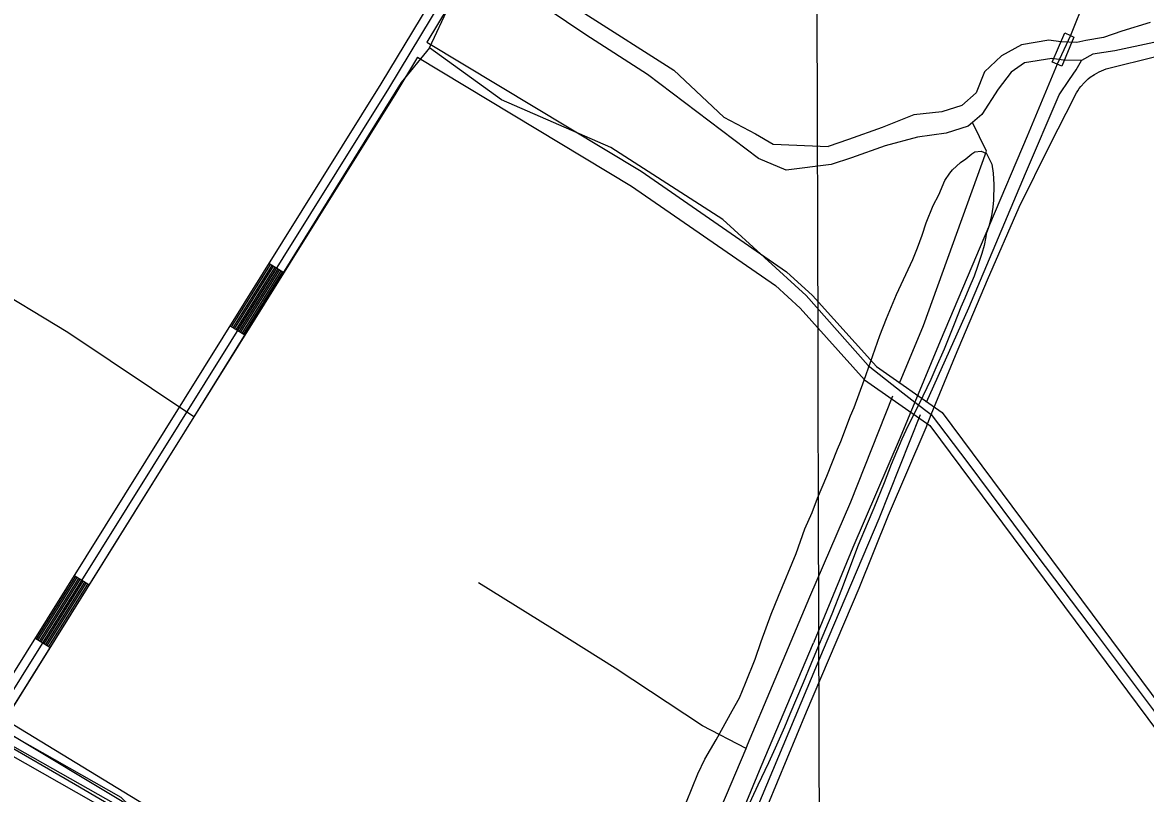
# Model space of a CAD drawing. Extents: x 3361039 to 3398939, y 576572 to 602007.
# Drawn here: x 3374341 to 3376248, y 583254 to 584563 of the extents above; entities that cross this region are included whole.
import ezdxf

# ---------------------------------------------------------------- set-up
doc = ezdxf.new("R2010")
doc.units = 0
for name, color, linetype in [('V-BRDG-OTLN', 7, 'Continuous'), ('V-DTCH-CNTR', 7, 'Continuous'), ('V-GRID-MAJR', 7, 'Continuous'), ('V-RAIL-TRAK', 7, 'Continuous'), ('V-ROAD-CNTR', 7, 'Continuous'), ('V-SITE-VEGE', 7, 'Continuous'), ('V-TOPO-SHOR', 7, 'Continuous')]:
    doc.layers.add(name, color=color, linetype=linetype)

msp = doc.modelspace()

# ---------------------------------------------------------------- linework, layer by layer
at = {"layer": 'V-BRDG-OTLN'}
msp.add_lwpolyline([(3376089.7, 584496.1), (3376111.2, 584545.9), (3376120.6, 584541.5), (3376126.7, 584538.6), (3376105.9, 584489), (3376098.1, 584492.4), (3376090.2, 584495.9)], close=True, dxfattribs=at)
at = {"layer": 'V-DTCH-CNTR'}
for points in [[(3375777, 583980.9), (3375671.7, 584099.9), (3375530.4, 584228.5), (3375340.1, 584350.8), (3375154.2, 584432), (3375031.8, 584520.4), (3375065.7, 584591.6), (3375016.6, 584609.9), (3374928.8, 584618.5), (3374880.9, 584627.1), (3374801.8, 584663.5), (3374727.3, 584665.2), (3374625.3, 584671.2), (3374526.4, 584691.8), (3374456.4, 584705.8), (3374374.3, 584681), (3374304.7, 584632.8)], [(3375031.8, 584520.4), (3374983.8, 584461.4), (3374631.6, 583893.4), (3374616, 583868.3), (3374311.4, 583379.3)], [(3375762.1, 583602.4), (3375811.9, 583726.4), (3375875.5, 583875.5), (3375884.4, 583897.4), (3375925.3, 583997.5), (3375979.9, 584126.3), (3376033.8, 584249.6), (3376086.2, 584355.9), (3376126.8, 584435.8), (3376128.8, 584439.8), (3376131, 584443.7), (3376133.3, 584447.5), (3376135.8, 584451.1), (3376138.5, 584454.7), (3376144.4, 584461.3), (3376150.8, 584467.4), (3376154.3, 584470.2), (3376161.6, 584475.2), (3376165.4, 584477.5), (3376169.3, 584479.6), (3376173.3, 584481.5), (3376177.4, 584483.2), (3376181.6, 584484.7), (3376185.9, 584485.9), (3376263.3, 584504.9)], [(3374631.6, 583893.4), (3374417.9, 584036.9), (3374133.1, 584209.2), (3374052.6, 584258.1)], [(3372794.7, 584033.7), (3372933.5, 584070.8), (3373020.4, 584074.2), (3373065.9, 584068.2), (3373171.1, 583997.6), (3373217.8, 583981.6), (3373286.7, 583955.8), (3373346.3, 583939.6), (3373397.7, 583918.9), (3373459.7, 583849.9), (3373503.3, 583845), (3373565.4, 583843), (3373619.6, 583816.9), (3373654.4, 583798.3), (3373683.9, 583712.8), (3373699.2, 583693.6), (3373819.1, 583623.3), (3374168.6, 583420.9), (3374431, 583269), (3374538.8, 583205.7), (3374768.1, 583071.1), (3375156.5, 582841.1), (3375292, 582766.2), (3375295.2, 582764.1)], [(3375777, 583980.9), (3375835.8, 583934.2), (3375856.3, 583918.4), (3375884.4, 583897.4), (3375946.4, 583815.4), (3376063.5, 583658.2), (3376165.9, 583522.9), (3376271.6, 583382.2), (3376354.1, 583271.8), (3376489.8, 583093.1), (3376586.8, 582965.3), (3376670.9, 582849.2), (3376722.8, 582776.1)], [(3375383.1, 582706.3), (3375541.1, 583075.5), (3375672.2, 583392.8), (3375762.1, 583602.4)], [(3374313.9, 583377.8), (3374665, 583164.1), (3374988.5, 582972.2), (3375223.1, 582833.9), (3375295.2, 582764.1)]]:
    msp.add_lwpolyline(points, dxfattribs=at)
at = {"layer": 'V-GRID-MAJR'}
msp.add_spline([(3375697.6, 581986.1), (3375681.7, 588044.1), (3375665.8, 594105.2), (3375650, 600166.4), (3375650, 600169.5)], degree=3, dxfattribs=at)
at = {"layer": 'V-RAIL-TRAK'}
for points in [[(3376185.6, 584700), (3376146.2, 584605.1), (3376120.6, 584541.5), (3376098.1, 584492.4), (3376047.4, 584370.4), (3375983.5, 584219.9), (3375899.6, 584021.9), (3375856.3, 583918.4), (3375831.3, 583858.7), (3375751.3, 583671.5), (3375684.2, 583509.6)], [(3375042.8, 581984.3), (3375066.6, 582040.7), (3375199.6, 582359.7), (3375328.7, 582663.3), (3375390.7, 582809.9), (3375501.7, 583073.8), (3375595.4, 583299.6), (3375684.2, 583509.6)]]:
    msp.add_lwpolyline(points, dxfattribs=at)
at = {"layer": 'V-ROAD-CNTR'}
for p, q in [((3374784.5, 584138.1), (3374759, 584154)), ((3374718.3, 584032.1), (3374692.8, 584048)), ((3374453.4, 583608), (3374428, 583623.9)), ((3374387.2, 583502), (3374361.8, 583517.8))]:
    msp.add_line(p, q, dxfattribs=at)
for points in [[(3376190.1, 586249.6), (3376155.1, 586113.4), (3376145.1, 586086.7), (3376135.6, 586062.2), (3376113.6, 586027.6), (3376089.7, 585987.5), (3375894.5, 585732.4), (3375125.4, 584721.6), (3374962.3, 584451.1), (3374293.7, 583380.5), (3374287.9, 583369.8), (3374292.8, 583355.9), (3374297, 583349.8), (3374498.5, 583235.6), (3374512.8, 583221.9), (3374517.6, 583212.9), (3374516.6, 583202.2), (3374514.4, 583195.6), (3373466.5, 581983)], [(3376204.7, 586245.9), (3376169.5, 586108.9), (3376159.2, 586081.4), (3376149, 586055.4), (3376126.4, 586019.8), (3376102.2, 585979.1), (3375906.5, 585723.3), (3375137.8, 584713.2), (3375027.3, 584529.9)], [(3375097.7, 584704.8), (3374949.5, 584458.9), (3374280.7, 583388.1), (3374277.3, 583381.8)], [(3375027.3, 584529.9), (3375391.6, 584310.6), (3375638.7, 584140), (3375682.8, 584099.5), (3375791.1, 583978.9), (3375902.9, 583900.8), (3376343.4, 583309), (3376360, 583298.9), (3376382.4, 583301.7)], [(3375011.8, 584504.2), (3374975, 584443.2), (3374306.7, 583373), (3374304.3, 583368.5), (3374306.3, 583362.7), (3374307.4, 583361.2), (3374507.5, 583247.7), (3374524.9, 583231), (3374532.9, 583216), (3374531.4, 583199.1), (3374527.6, 583188), (3373486.4, 581983.1)], [(3375011.8, 584504.2), (3375375.3, 584285.4), (3375620, 584116.5), (3375661.4, 584078.4), (3375771.1, 583956.3), (3375881.7, 583879), (3376322.9, 583286.4), (3376353.3, 583267.8), (3376389.3, 583272.3)], [(3374761.6, 584152.4), (3374695.4, 584046.4)], [(3374764.1, 584150.8), (3374697.9, 584044.8)], [(3374766.7, 584149.2), (3374700.5, 584043.2)], [(3374769.2, 584147.6), (3374703, 584041.6)], [(3374771.8, 584146), (3374705.5, 584040)], [(3374774.3, 584144.5), (3374708.1, 584038.4)], [(3374776.8, 584142.9), (3374710.6, 584036.8)], [(3374779.4, 584141.3), (3374713.2, 584035.3)], [(3374781.9, 584139.7), (3374715.7, 584033.7)], [(3374430.5, 583622.3), (3374364.3, 583516.3)], [(3374433.1, 583620.7), (3374366.9, 583514.7)], [(3374435.6, 583619.1), (3374369.4, 583513.1)], [(3374438.2, 583617.5), (3374371.9, 583511.5)], [(3374440.7, 583615.9), (3374374.5, 583509.9)], [(3374443.2, 583614.3), (3374377, 583508.3)], [(3374445.8, 583612.7), (3374379.6, 583506.7)], [(3374448.3, 583611.2), (3374382.1, 583505.1)], [(3374450.9, 583609.6), (3374384.7, 583503.5)], [(3374287, 583338.3), (3374489.5, 583223.4), (3374500.7, 583212.7), (3374502.2, 583209.8), (3374501.8, 583205.3), (3374501.1, 583203.2), (3373741.8, 582324.5)]]:
    msp.add_lwpolyline(points, dxfattribs=at)
at = {"layer": 'V-SITE-VEGE'}
for p, q in [((3375943, 584332), (3375953.4, 584340.3)), ((3375953.4, 584340.3), (3375958.6, 584343.5)), ((3375958.6, 584343.5), (3375968.9, 584344.7)), ((3375968.9, 584344.7), (3375977.9, 584340.8)), ((3375977.9, 584340.8), (3375987.4, 584322.7)), ((3375920.4, 584312.9), (3375926.9, 584319.3)), ((3375926.9, 584319.3), (3375934, 584325.6)), ((3375934, 584325.6), (3375943, 584332)), ((3375987.4, 584322.7), (3375989.2, 584307.2)), ((3375907.4, 584294.9), (3375915.8, 584307.7)), ((3375915.8, 584307.7), (3375920.4, 584312.9)), ((3375989.2, 584307.2), (3375990.4, 584287.9)), ((3375896.9, 584270.5), (3375907.4, 584294.9)), ((3375990.4, 584287.9), (3375990.2, 584261.5)), ((3375887.7, 584252.5), (3375896.9, 584270.5)), ((3375990.2, 584261.5), (3375988.8, 584249.9)), ((3375875.9, 584223), (3375887.7, 584252.5)), ((3375988.8, 584249.9), (3375986.8, 584235.1)), ((3375868.7, 584202.4), (3375875.9, 584223)), ((3375986.8, 584235.1), (3375981.5, 584215.2)), ((3375860.8, 584180.6), (3375868.7, 584202.4)), ((3375977.6, 584204.3), (3375976.9, 584199.1)), ((3375979.5, 584208.8), (3375977.6, 584204.3)), ((3375981.5, 584215.2), (3375979.5, 584208.8)), ((3375974.2, 584184.3), (3375970.3, 584170.8)), ((3375976.9, 584199.1), (3375974.2, 584184.3)), ((3375853, 584160.7), (3375860.8, 584180.6)), ((3375970.3, 584170.8), (3375963, 584149)), ((3375837.3, 584126.7), (3375853, 584160.7)), ((3375963, 584149), (3375957.1, 584132.3)), ((3375825.5, 584101.6), (3375837.3, 584126.7)), ((3375957.1, 584132.3), (3375947.9, 584111.7)), ((3375947.9, 584111.7), (3375941.4, 584095)), ((3375808.5, 584060.5), (3375825.5, 584101.6)), ((3375941.4, 584095), (3375934.8, 584079.6)), ((3375934.8, 584079.6), (3375923, 584050.7)), ((3375796.7, 584031.6), (3375808.5, 584060.5)), ((3375923, 584050.7), (3375906, 584008.3)), ((3375780.9, 583986.7), (3375796.7, 584031.6)), ((3375906, 584008.3), (3375892.3, 583976.9)), ((3375770.4, 583955.8), (3375780.9, 583986.7)), ((3375892.3, 583976.9), (3375883.7, 583957)), ((3375753.3, 583909.6), (3375770.4, 583955.8)), ((3375883.7, 583957), (3375870, 583928.7)), ((3375870, 583928.7), (3375860.2, 583908.8)), ((3375747.4, 583895.4), (3375753.3, 583909.6)), ((3375860.2, 583908.8), (3375844.5, 583878)), ((3375731, 583851.8), (3375747.4, 583895.4)), ((3375844.5, 583878), (3375834.1, 583855.5)), ((3375706.8, 583792.7), (3375725.1, 583838.9)), ((3375725.1, 583838.9), (3375731, 583851.8)), ((3375834.1, 583855.5), (3375816.4, 583812.5)), ((3375816.4, 583812.5), (3375804.6, 583781.7)), ((3375691, 583755.4), (3375706.8, 583792.7)), ((3375804.6, 583781.7), (3375786.9, 583738.7)), ((3375681.9, 583731), (3375691, 583755.4)), ((3375669.4, 583703.4), (3375681.9, 583731)), ((3375786.9, 583738.7), (3375775.7, 583711.7)), ((3375775.7, 583711.7), (3375760, 583675.7)), ((3375655, 583661.6), (3375669.4, 583703.4)), ((3375760, 583675.7), (3375750.8, 583650)), ((3375624.8, 583589.1), (3375655, 583661.6)), ((3375750.8, 583650), (3375741.7, 583625.6)), ((3375741.7, 583625.6), (3375731.8, 583600.6)), ((3375731.8, 583600.6), (3375715.4, 583558.2)), ((3375612.4, 583558.3), (3375624.8, 583589.1)), ((3375595.3, 583512), (3375612.4, 583558.3)), ((3375715.4, 583558.2), (3375704.9, 583533.1)), ((3375704.9, 583533.1), (3375689.2, 583496.5)), ((3375585.4, 583481.8), (3375595.3, 583512)), ((3375689.2, 583496.5), (3375680, 583473.4)), ((3375569, 583441.3), (3375585.4, 583481.8)), ((3375680, 583473.4), (3375666.9, 583441.9)), ((3375558.6, 583416.3), (3375569, 583441.3)), ((3375666.9, 583441.9), (3375644, 583388.6)), ((3375546.2, 583394.5), (3375558.6, 583416.3)), ((3375518.8, 583345.1), (3375546.2, 583394.5)), ((3375644, 583388.6), (3375634.9, 583366.8)), ((3375634.9, 583366.8), (3375619.2, 583330.9)), ((3375499.9, 583312.4), (3375518.8, 583345.1)), ((3375619.2, 583330.9), (3375608, 583305.8)), ((3375488.1, 583287.3), (3375499.9, 583312.4)), ((3375608, 583305.8), (3375589.7, 583267.9)), ((3375468.4, 583239.8), (3375488.1, 583287.3)), ((3375589.7, 583267.9), (3375568.1, 583221.7))]:
    msp.add_line(p, q, dxfattribs=at)
at = {"layer": 'V-TOPO-SHOR'}
for points in [[(3376582.9, 584711.8), (3376566.4, 584691.6), (3376549.3, 584678), (3376498.2, 584651.6), (3376451, 584620), (3376385.3, 584575.4), (3376336.9, 584555.5), (3376262.3, 584529.2), (3376196.2, 584515.3), (3376158.9, 584509.7), (3376139.3, 584498.7), (3376109.2, 584499.6)], [(3375714.2, 584322.1), (3375638.1, 584312.5), (3375591, 584332.2), (3375402.2, 584475.2), (3375297.7, 584542.2), (3375197.4, 584610.5), (3375118.1, 584647), (3375128.2, 584675.3), (3375169.6, 584666.3), (3375261.5, 584623.9), (3375271.9, 584610.2), (3375295.7, 584578.8), (3375447, 584482.3), (3375532.1, 584402.5), (3375585.7, 584374.1), (3375615.6, 584356.7), (3375709.2, 584352.9)], [(3376256, 584563.2), (3376208.2, 584548.5), (3376176.8, 584537.6), (3376146.7, 584532.6), (3376131.7, 584529.5)], [(3376131.7, 584529.5), (3376104.2, 584530.3), (3376084, 584533.1), (3376037.6, 584525.6), (3376003.5, 584506.9), (3375974.6, 584479.6), (3375960.6, 584443.8), (3375936.3, 584422.4), (3375902.3, 584411.6), (3375854.6, 584406.7), (3375800.9, 584384.9), (3375743.9, 584364.4), (3375709.2, 584352.9)], [(3376109.2, 584499.6), (3376089, 584502.3), (3376042.6, 584494.8), (3376020.3, 584478.7), (3375997.9, 584450.1), (3375970.2, 584407.2), (3375954.1, 584393.2), (3375947.2, 584387.1), (3375909.9, 584375.6), (3375860.8, 584368.8), (3375805.9, 584354.1), (3375748.9, 584333.6), (3375714.2, 584322.1)], [(3375876.3, 583918.7), (3375948, 584078.5), (3376044.2, 584306.8), (3376101.3, 584440.7), (3376119.3, 584466.6), (3376130.4, 584483), (3376139.3, 584498.7)], [(3375830.1, 583950.7), (3375871.1, 584048.7), (3375978.1, 584344.9), (3375954.1, 584393.2)], [(3375323.3, 582742.2), (3375366.3, 582847.3), (3375451.2, 583041.8), (3375501.5, 583169.1), (3375569.8, 583330.5), (3375572.4, 583336.5), (3375614.9, 583437.2), (3375677.9, 583588.1), (3375747.7, 583749.5), (3375819.3, 583929.2)], [(3375377.9, 582732.4), (3375485.9, 582985.2), (3375605.1, 583268.8), (3375701.3, 583498.4), (3375796.1, 583721.2), (3375865.8, 583897.5)], [(3375569.8, 583330.5), (3375495.5, 583369), (3375347.3, 583466.6), (3375241.1, 583533.7), (3375115.1, 583611.7)], [(3375221.8, 582817.4), (3375060, 582913.1), (3374871.9, 583024), (3374692.5, 583129.8), (3374515.5, 583236.7), (3374315.7, 583356.7)]]:
    msp.add_lwpolyline(points, dxfattribs=at)

doc.saveas('drawing.dxf')
